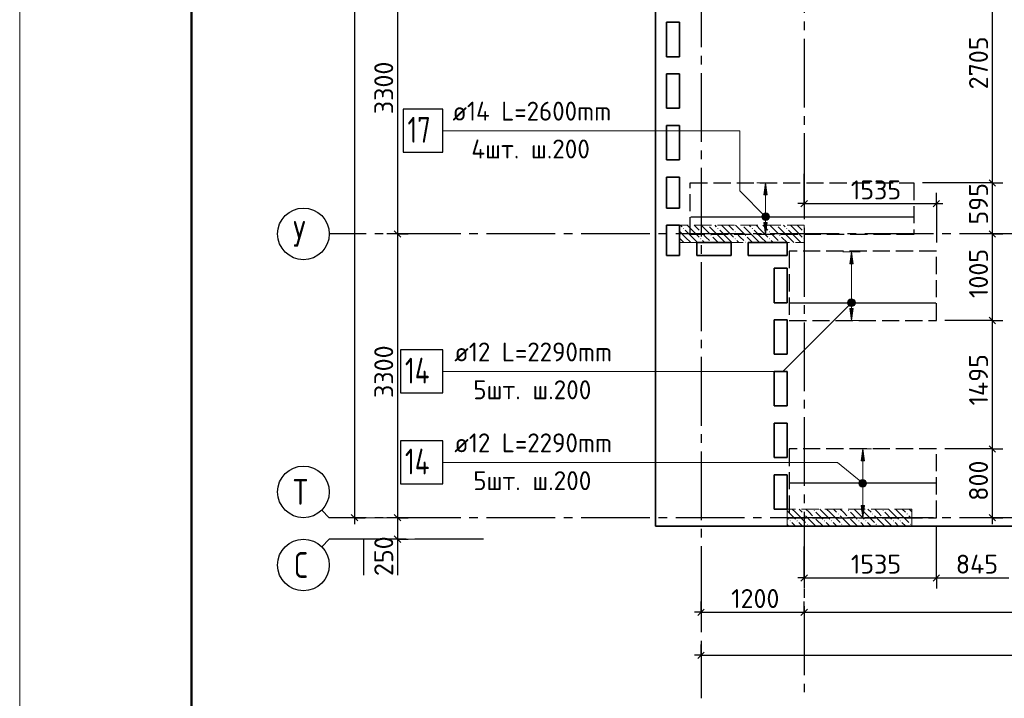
# Model space of a CAD drawing. Header units: millimetres. Extents: x 40580 to 1930067, y -240640 to 81020.
# Tile 342 of 656: x 1022172 to 1033623, y -224513 to -216622. Entities that reach past the tile are written whole.
import ezdxf

# ---------------------------------------------------------------- set-up
doc = ezdxf.new("R2010")
doc.units = ezdxf.units.MM
for name, pattern in [('______2', [270, 200, -70]), ('______5', [1100, 800, -100, 100, -100]), ('CENTER', [2, 1.25, -0.25, 0.25, -0.25])]:
    doc.linetypes.add(name, pattern=pattern)
for name, color, linetype, lineweight in [('Standard', 7, 'Continuous', 25), ('ДОП Верх по У', 7, 'Continuous', 25), ('ЖБ Перекрытие верхний уровень', 7, 'Continuous', 35), ('ОСИ', 7, 'CENTER', 15), ('Позиционная метка номер позиции', 7, 'Continuous', 13), ('Примечания', 7, 'Continuous', 13)]:
    doc.layers.add(name, color=color, linetype=linetype, lineweight=lineweight)
doc.layers.add('ЖБ Пилон', color=7, linetype='______2', lineweight=13, true_color=0xa0a0a0)
doc.layers.add('Размерная выноска', color=7, linetype='Continuous')
doc.styles.add('ISOCPEUR', font='isocpeur.ttf')

msp = doc.modelspace()

# ---------------------------------------------------------------- hatches: boundary and pattern name
at = {"layer": 'ДОП Верх по У', "linetype": 'Continuous', "lineweight": 13, "transparency": 33554687}
for points in [[(1030866.4, -218660), (1030846.4, -218520), (1030826.4, -218660)], [(1030808.9, -218920), (1030883.9, -218920), (1030878.6, -218901.2)], [(1030808.9, -218920), (1030878.6, -218901.2), (1030814.1, -218901.2)], [(1030814.1, -218938.7), (1030883.9, -218920), (1030808.9, -218920)], [(1030814.1, -218901.2), (1030878.6, -218901.2), (1030865.1, -218887.7)], [(1030814.1, -218901.2), (1030865.1, -218887.7), (1030827.6, -218887.7)], [(1030814.1, -218938.7), (1030878.6, -218938.7), (1030883.9, -218920)], [(1030827.6, -218952.2), (1030878.6, -218938.7), (1030814.1, -218938.7)], [(1030827.6, -218887.7), (1030865.1, -218887.7), (1030846.4, -218882.5)], [(1030827.6, -218952.2), (1030865.1, -218952.2), (1030878.6, -218938.7)], [(1030865.1, -218952.2), (1030827.6, -218952.2), (1030846.4, -218957.5)], [(1031865.6, -219460), (1031845.6, -219320), (1031825.6, -219460)], [(1031808.1, -219920), (1031883.1, -219920), (1031877.9, -219901.2)], [(1031808.1, -219920), (1031877.9, -219901.2), (1031813.4, -219901.2)], [(1031813.4, -219938.7), (1031883.1, -219920), (1031808.1, -219920)], [(1031813.4, -219901.2), (1031877.9, -219901.2), (1031864.4, -219887.7)], [(1031813.4, -219901.2), (1031864.4, -219887.7), (1031826.9, -219887.7)], [(1031813.4, -219938.7), (1031877.9, -219938.7), (1031883.1, -219920)], [(1031826.9, -219952.2), (1031877.9, -219938.7), (1031813.4, -219938.7)], [(1031826.9, -219887.7), (1031864.4, -219887.7), (1031845.6, -219882.5)], [(1031826.9, -219952.2), (1031864.4, -219952.2), (1031877.9, -219938.7)], [(1031864.4, -219952.2), (1031826.9, -219952.2), (1031845.6, -219957.5)], [(1031996.6, -221753), (1031976.6, -221613), (1031956.6, -221753)], [(1031939.1, -222013), (1032014.1, -222013), (1032008.9, -221994.3)], [(1031939.1, -222013), (1032008.9, -221994.3), (1031944.4, -221994.3)], [(1031944.4, -222031.7), (1032014.1, -222013), (1031939.1, -222013)], [(1031944.4, -221994.3), (1032008.9, -221994.3), (1031995.4, -221980.7)], [(1031944.4, -221994.3), (1031995.4, -221980.7), (1031957.9, -221980.7)], [(1031944.4, -222031.7), (1032008.9, -222031.7), (1032014.1, -222013)], [(1031957.9, -222045.2), (1032008.9, -222031.7), (1031944.4, -222031.7)], [(1031957.9, -221980.7), (1031995.4, -221980.7), (1031976.6, -221975.5)], [(1031957.9, -222045.2), (1031995.4, -222045.2), (1032008.9, -222031.7)], [(1031995.4, -222045.2), (1031957.9, -222045.2), (1031976.6, -222050.5)]]:
    msp.add_hatch(color=7, dxfattribs=at).paths.add_polyline_path(points)
for points in [[(1030866.4, -218980), (1030846.4, -219120), (1030826.4, -218980)], [(1031865.6, -219980), (1031845.6, -220120), (1031825.6, -219980)], [(1031996.6, -222273), (1031976.6, -222413), (1031956.6, -222273)]]:
    msp.add_hatch(color=7, dxfattribs=at).paths.add_polyline_path(points, flags=16)
at = {"layer": 'ЖБ Пилон', "linetype": 'Continuous', "lineweight": -3, "transparency": 33554687}
for points in [[(1029886.1, -219049.9), (1029892.6, -219043.4), (1029899.1, -219049.9), (1029892.6, -219056.4)], [(1030175.9, -219013), (1030172.6, -219016.4), (1030169.2, -219013)], [(1030286.1, -219049.9), (1030292.6, -219043.4), (1030299.1, -219049.9), (1030292.6, -219056.4)], [(1030575.9, -219013), (1030572.6, -219016.4), (1030569.2, -219013)], [(1030686.1, -219049.9), (1030692.6, -219043.4), (1030699.1, -219049.9), (1030692.6, -219056.4)], [(1030975.9, -219013), (1030972.6, -219016.4), (1030969.2, -219013)], [(1031086.1, -219049.9), (1031092.6, -219043.4), (1031099.1, -219049.9), (1031092.6, -219056.4)], [(1030086.1, -219089.8), (1030092.6, -219083.4), (1030099.1, -219089.8), (1030092.6, -219096.4)], [(1030086.1, -219169.9), (1030092.6, -219163.4), (1030099.1, -219169.9), (1030092.6, -219176.3)], [(1030206.1, -219129.9), (1030212.6, -219123.4), (1030219.1, -219129.9), (1030212.6, -219136.4)], [(1030486.1, -219089.8), (1030492.6, -219083.4), (1030499.1, -219089.8), (1030492.6, -219096.4)], [(1030486.1, -219169.9), (1030492.6, -219163.4), (1030499.1, -219169.9), (1030492.6, -219176.3)], [(1030606.1, -219129.9), (1030612.6, -219123.4), (1030619.1, -219129.9), (1030612.6, -219136.4)], [(1030886.1, -219089.8), (1030892.6, -219083.4), (1030899.1, -219089.8), (1030892.6, -219096.4)], [(1030886.1, -219169.9), (1030892.6, -219163.4), (1030899.1, -219169.9), (1030892.6, -219176.3)], [(1031006.1, -219129.9), (1031012.6, -219123.4), (1031019.1, -219129.9), (1031012.6, -219136.4)], [(1031286.1, -219089.8), (1031292.6, -219083.4), (1031295.6, -219086.4), (1031295.6, -219093.3), (1031292.6, -219096.4)], [(1031286.1, -219169.9), (1031292.6, -219163.4), (1031295.6, -219166.4), (1031295.6, -219173.3), (1031292.6, -219176.3)], [(1030206.1, -219209.9), (1030212.6, -219203.4), (1030219.1, -219209.9), (1030215.9, -219213), (1030209.2, -219213)], [(1030606.1, -219209.9), (1030612.6, -219203.4), (1030619.1, -219209.9), (1030615.9, -219213), (1030609.2, -219213)], [(1031006.1, -219209.9), (1031012.6, -219203.4), (1031019.1, -219209.9), (1031015.9, -219213), (1031009.2, -219213)], [(1031286.1, -222369.9), (1031292.6, -222363.4), (1031299.1, -222369.9), (1031292.6, -222376.3)], [(1031406.1, -222329.9), (1031412.6, -222323.4), (1031419.1, -222329.9), (1031412.6, -222336.4)], [(1031686.1, -222369.9), (1031692.6, -222363.4), (1031699.1, -222369.9), (1031692.6, -222376.3)], [(1031806.1, -222329.9), (1031812.6, -222323.4), (1031819.1, -222329.9), (1031812.6, -222336.4)], [(1032086.1, -222369.9), (1032092.6, -222363.4), (1032099.1, -222369.9), (1032092.6, -222376.3)], [(1032206.1, -222329.9), (1032212.6, -222323.4), (1032219.1, -222329.9), (1032212.6, -222336.4)], [(1032486.1, -222369.9), (1032492.6, -222363.4), (1032499.1, -222369.9), (1032492.6, -222376.3)], [(1031126.1, -222449.9), (1031132.6, -222443.4), (1031139.1, -222449.9), (1031132.6, -222456.4)], [(1031206.1, -222449.9), (1031212.6, -222443.4), (1031219.1, -222449.9), (1031212.6, -222456.4)], [(1031326.1, -222489.8), (1031332.6, -222483.4), (1031339.1, -222489.8), (1031332.6, -222496.4)], [(1031406.1, -222409.9), (1031412.6, -222403.4), (1031419.1, -222409.9), (1031412.6, -222416.4)], [(1031526.1, -222449.9), (1031532.6, -222443.4), (1031539.1, -222449.9), (1031532.6, -222456.4)], [(1031606.1, -222449.9), (1031612.6, -222443.4), (1031619.1, -222449.9), (1031612.6, -222456.4)], [(1031726.1, -222489.8), (1031732.6, -222483.4), (1031739.1, -222489.8), (1031732.6, -222496.4)], [(1031806.1, -222409.9), (1031812.6, -222403.4), (1031819.1, -222409.9), (1031812.6, -222416.4)], [(1031926.1, -222449.9), (1031932.6, -222443.4), (1031939.1, -222449.9), (1031932.6, -222456.4)], [(1032006.1, -222449.9), (1032012.6, -222443.4), (1032019.1, -222449.9), (1032012.6, -222456.4)], [(1032126.1, -222489.8), (1032132.6, -222483.4), (1032139.1, -222489.8), (1032132.6, -222496.4)], [(1032206.1, -222409.9), (1032212.6, -222403.4), (1032219.1, -222409.9), (1032212.6, -222416.4)], [(1032326.1, -222449.9), (1032332.6, -222443.4), (1032339.1, -222449.9), (1032332.6, -222456.4)], [(1032406.1, -222449.9), (1032412.6, -222443.4), (1032419.1, -222449.9), (1032412.6, -222456.4)], [(1032526.1, -222489.8), (1032532.6, -222483.4), (1032539.1, -222489.8), (1032532.6, -222496.4)]]:
    msp.add_hatch(color=7, dxfattribs=at).paths.add_polyline_path(points, flags=16)
at = {"layer": 'Позиционная метка номер позиции', "linetype": 'Continuous', "lineweight": 13, "transparency": 33554687}
for points in [[(1030814.6, -218944.8), (1030857.8, -218869.7), (1030803.1, -218924.4)], [(1030803.1, -218924.4), (1030857.8, -218869.7), (1030834.9, -218869.7)], [(1030803.1, -218924.4), (1030834.9, -218869.7), (1030803.1, -218901.5)], [(1030803.1, -218901.5), (1030834.9, -218869.7), (1030814.6, -218881.2)], [(1030814.6, -218944.8), (1030878.2, -218881.2), (1030857.8, -218869.7)], [(1030834.9, -218956.3), (1030878.2, -218881.2), (1030814.6, -218944.8)], [(1030834.9, -218956.3), (1030889.6, -218901.5), (1030878.2, -218881.2)], [(1030857.8, -218956.3), (1030889.6, -218901.5), (1030834.9, -218956.3)], [(1030857.8, -218956.3), (1030889.6, -218924.4), (1030889.6, -218901.5)], [(1030889.6, -218924.4), (1030857.8, -218956.3), (1030878.2, -218944.8)], [(1031802.4, -219901.5), (1031877.5, -219944.8), (1031813.8, -219881.2)], [(1031802.4, -219924.4), (1031857.1, -219956.3), (1031802.4, -219901.5)], [(1031802.4, -219901.5), (1031857.1, -219956.3), (1031877.5, -219944.8)], [(1031834.2, -219956.3), (1031802.4, -219924.4), (1031813.8, -219944.8)], [(1031802.4, -219924.4), (1031834.2, -219956.3), (1031857.1, -219956.3)], [(1031813.8, -219881.2), (1031888.9, -219924.4), (1031834.2, -219869.7)], [(1031813.8, -219881.2), (1031877.5, -219944.8), (1031888.9, -219924.4)], [(1031834.2, -219869.7), (1031888.9, -219924.4), (1031888.9, -219901.5)], [(1031834.2, -219869.7), (1031888.9, -219901.5), (1031857.1, -219869.7)], [(1031857.1, -219869.7), (1031888.9, -219901.5), (1031877.5, -219881.2)], [(1031932.5, -222005.7), (1031961.1, -221971), (1031941.9, -221984.3)], [(1031961.1, -221971), (1031932.5, -222005.7), (1031934.6, -222028.5)], [(1031961.1, -221971), (1031934.6, -222028.5), (1031983.9, -221968.8)], [(1031983.9, -221968.8), (1031934.6, -222028.5), (1031948, -222047.7)], [(1031983.9, -221968.8), (1031948, -222047.7), (1032005.3, -221978.3)], [(1032005.3, -221978.3), (1031948, -222047.7), (1031969.3, -222057.2)], [(1032005.3, -221978.3), (1031969.3, -222057.2), (1032018.6, -221997.5)], [(1032018.6, -221997.5), (1031969.3, -222057.2), (1031992.1, -222055)], [(1032018.6, -221997.5), (1031992.1, -222055), (1032020.8, -222020.3)], [(1032020.8, -222020.3), (1031992.1, -222055), (1032011.3, -222041.7)]]:
    msp.add_hatch(color=7, dxfattribs=at).paths.add_polyline_path(points)

# ---------------------------------------------------------------- linework, layer by layer
at = {"layer": 'Standard', "color": 7, "linetype": 'Continuous', "lineweight": -3, "transparency": 33554687}
for p, q in [((1026565.6, -215813), (1026565.6, -219113)), ((1033482.6, -215813), (1033482.6, -218520)), ((1033482.6, -218520), (1033482.6, -219113)), ((1031295.6, -218761.2), (1031220.6, -218761.2)), ((1031295.6, -218761.2), (1032832.6, -218761.2)), ((1032832.6, -218761.2), (1032907.6, -218761.2)), ((1026565.6, -219113), (1026565.6, -222413)), ((1033482.6, -219113), (1033482.6, -220120)), ((1033482.6, -220120), (1033482.6, -221613)), ((1033482.6, -221613), (1033482.6, -222413)), ((1026065.6, -222413), (1026065.6, -222488)), ((1026565.6, -222413), (1026565.6, -222663)), ((1033482.6, -222413), (1033482.6, -222488)), ((1026565.6, -222663), (1026565.6, -222738)), ((1031295.6, -223113), (1031220.6, -223113)), ((1031295.6, -223113), (1032832.6, -223113)), ((1032832.6, -223113), (1033675.6, -223113)), ((1030095.6, -223513), (1030020.6, -223513)), ((1030095.6, -223513), (1031295.6, -223513)), ((1031295.6, -223513), (1036795.6, -223513)), ((1030095.6, -224013), (1030020.6, -224013)), ((1030095.6, -224013), (1048545.6, -224013))]:
    msp.add_line(p, q, dxfattribs=at)
at = {"layer": 'Standard', "color": 251, "linetype": 'Continuous', "lineweight": -3, "true_color": 0x656565, "transparency": 33554687}
for p, q in [((1031295.6, -218761.2), (1031295.6, -218413)), ((1033482.6, -218520), (1033357.6, -218520)), ((1033482.6, -218520), (1033607.6, -218520)), ((1031295.6, -218761.2), (1031295.6, -218636.2)), ((1032832.6, -218761.2), (1032832.6, -218636.2)), ((1031295.6, -218761.2), (1031295.6, -218886.2)), ((1032832.6, -218761.2), (1032832.6, -218886.2)), ((1032832.6, -218761.2), (1032832.6, -219213)), ((1026565.6, -219113), (1026440.6, -219113)), ((1026565.6, -219113), (1026690.6, -219113)), ((1026565.6, -219113), (1026565.6, -219113)), ((1033482.6, -219113), (1033357.6, -219113)), ((1033482.6, -219113), (1033607.6, -219113)), ((1033482.6, -220120), (1033357.6, -220120)), ((1033482.6, -220120), (1033607.6, -220120)), ((1033482.6, -221613), (1033357.6, -221613)), ((1033482.6, -221613), (1033607.6, -221613)), ((1026065.6, -222413), (1025940.6, -222413)), ((1026065.6, -222413), (1026190.6, -222413)), ((1026065.6, -222413), (1026065.6, -222413)), ((1026565.6, -222413), (1026440.6, -222413)), ((1026565.6, -222413), (1026690.6, -222413)), ((1026565.6, -222413), (1026565.6, -222413)), ((1033482.6, -222413), (1033144, -222413)), ((1033482.6, -222413), (1033357.6, -222413)), ((1033482.6, -222413), (1033607.6, -222413)), ((1026565.6, -222663), (1026440.6, -222663)), ((1026565.6, -222663), (1026690.6, -222663)), ((1026565.6, -222663), (1026565.6, -222663)), ((1031295.6, -223113), (1031295.6, -222746.3)), ((1031295.6, -223113), (1031295.6, -222988)), ((1032832.6, -223113), (1032832.6, -222988)), ((1031295.6, -223113), (1031295.6, -223238)), ((1032832.6, -223113), (1032832.6, -223238)), ((1030095.6, -223513), (1030095.6, -223388)), ((1031295.6, -223513), (1031295.6, -223388)), ((1030095.6, -223513), (1030095.6, -223638)), ((1030095.6, -223513), (1030095.6, -223513)), ((1031295.6, -223513), (1031295.6, -223638)), ((1031295.6, -223513), (1031295.6, -223513)), ((1030095.6, -224013), (1030095.6, -223888)), ((1030095.6, -224013), (1030095.6, -224138)), ((1030095.6, -224013), (1030095.6, -224013))]:
    msp.add_line(p, q, dxfattribs=at)
at = {"layer": 'Standard', "color": 7, "linetype": 'Continuous', "lineweight": 25, "transparency": 33554687}
for p, q in [((1033445.1, -218482.5), (1033520.1, -218557.5)), ((1031258.1, -218798.7), (1031333.1, -218723.7)), ((1032795.1, -218798.7), (1032870.1, -218723.7)), ((1026528.1, -219075.5), (1026603.1, -219150.5)), ((1033445.1, -219075.5), (1033520.1, -219150.5)), ((1033445.1, -220082.5), (1033520.1, -220157.5)), ((1033445.1, -221575.5), (1033520.1, -221650.5)), ((1026028.1, -222375.5), (1026103.1, -222450.5)), ((1026528.1, -222375.5), (1026603.1, -222450.5)), ((1033445.1, -222375.5), (1033520.1, -222450.5)), ((1026528.1, -222625.5), (1026603.1, -222700.5)), ((1031258.1, -223150.5), (1031333.1, -223075.5)), ((1032795.1, -223150.5), (1032870.1, -223075.5)), ((1030058.1, -223550.5), (1030133.1, -223475.5)), ((1031258.1, -223550.5), (1031333.1, -223475.5)), ((1030058.1, -224050.5), (1030133.1, -223975.5))]:
    msp.add_line(p, q, dxfattribs=at)
at = {"layer": 'Standard', "color": 7, "linetype": 'Continuous', "lineweight": 13, "transparency": 33554687}
for p, q in [((1025771.6, -222413), (1025683.8, -222325.1)), ((1025771.6, -222413), (1026973.6, -222413)), ((1025771.6, -222663), (1025683.8, -222750.9)), ((1025771.6, -222663), (1026973.6, -222663))]:
    msp.add_line(p, q, dxfattribs=at)
msp.add_lwpolyline([(1022171.6, -240443), (1051871.6, -240443), (1051871.6, -198443), (1022171.6, -198443), (1022171.6, -240443)], close=True, dxfattribs=at)
at = {"layer": 'Standard', "color": 7, "linetype": 'Continuous', "lineweight": 50, "transparency": 33554687}
msp.add_lwpolyline([(1024171.6, -198943), (1051371.6, -198943), (1051371.6, -239943), (1024171.6, -239943), (1024171.6, -198943)], close=True, dxfattribs=at)
at = {"layer": 'Standard', "color": 7, "linetype": 'Continuous', "lineweight": -3, "transparency": 33554687}
msp.add_lwpolyline([(1026065.6, -201373), (1026065.6, -212302.6), (1026065.6, -212302.6), (1026065.6, -222413)], dxfattribs=at)
at = {"layer": 'Standard', "color": 251, "linetype": 'Continuous', "lineweight": -3, "true_color": 0x656565, "transparency": 33554687}
for points in [[(1033482.6, -218520), (1033465.6, -218520), (1033465.6, -218520), (1033465.6, -218520), (1033465.6, -218520), (1033465.6, -218520), (1033465.6, -218520), (1033465.6, -218520), (1033465.6, -218520), (1032670.6, -218520)], [(1033482.6, -219113), (1033465.6, -219113), (1033465.6, -219113), (1033465.6, -219113), (1033465.6, -219113), (1033465.6, -219113), (1033465.6, -219113), (1033228.1, -219113)], [(1033482.6, -220120), (1033465.6, -220120), (1033465.6, -220120), (1033465.6, -220120), (1033465.6, -220120), (1032932.6, -220120)], [(1033482.6, -221613), (1033465.6, -221613), (1033465.6, -221613), (1032932.6, -221613)], [(1032832.6, -223113), (1032832.6, -223096), (1032832.6, -223096), (1032832.6, -223096), (1032832.6, -223096), (1032832.6, -223096), (1032832.6, -223096), (1032832.6, -223096), (1032832.6, -223096), (1032832.6, -223096), (1032832.6, -223096), (1032832.6, -223096), (1032832.6, -223096), (1032832.6, -223068.5), (1032832.6, -223068.5), (1032832.6, -223062.1), (1032832.6, -223062.1), (1032832.6, -223024), (1032832.6, -223024), (1032832.6, -222519)]]:
    msp.add_lwpolyline(points, dxfattribs=at)
at = {"layer": 'ДОП Верх по У', "color": 7, "linetype": 'Continuous', "lineweight": 13, "transparency": 33554687}
for p, q in [((1027184.2, -217913), (1029292.2, -217913)), ((1027206.2, -220713), (1029292.2, -220713)), ((1027206.2, -221770), (1029292.2, -221770))]:
    msp.add_line(p, q, dxfattribs=at)
at = {"layer": 'ДОП Верх по У', "color": 251, "linetype": 'Continuous', "lineweight": 13, "true_color": 0x494949, "transparency": 33554687}
for p, q in [((1030846.4, -218520), (1030746.4, -218520)), ((1030846.4, -218520), (1030826.4, -218660)), ((1030866.4, -218660), (1030846.4, -218520)), ((1030846.4, -218520), (1030946.4, -218520)), ((1030846.4, -218520), (1030846.4, -218520)), ((1030826.4, -218660), (1030866.4, -218660)), ((1030846.4, -218890), (1030846.4, -218660)), ((1030808.9, -218920), (1030808.9, -218920)), ((1030883.9, -218920), (1030883.9, -218920)), ((1030846.4, -219120), (1030826.4, -218980)), ((1030826.4, -218980), (1030866.4, -218980)), ((1030846.4, -218980), (1030846.4, -218950)), ((1030866.4, -218980), (1030846.4, -219120)), ((1030846.4, -219120), (1030746.4, -219120)), ((1030846.4, -219120), (1030946.4, -219120)), ((1030846.4, -219120), (1030846.4, -219120)), ((1031845.6, -219320), (1031745.6, -219320)), ((1031845.6, -219320), (1031825.6, -219460)), ((1031865.6, -219460), (1031845.6, -219320)), ((1031845.6, -219320), (1031945.6, -219320)), ((1031845.6, -219320), (1031845.6, -219320)), ((1031825.6, -219460), (1031865.6, -219460)), ((1031845.6, -219890), (1031845.6, -219460)), ((1031808.1, -219920), (1031808.1, -219920)), ((1031845.6, -219980), (1031845.6, -219950)), ((1031883.1, -219920), (1031883.1, -219920)), ((1031845.6, -220120), (1031825.6, -219980)), ((1031825.6, -219980), (1031865.6, -219980)), ((1031865.6, -219980), (1031845.6, -220120)), ((1031845.6, -220120), (1031745.6, -220120)), ((1031845.6, -220120), (1031945.6, -220120)), ((1031845.6, -220120), (1031845.6, -220120)), ((1031976.6, -221613), (1031876.6, -221613)), ((1031976.6, -221613), (1031956.6, -221753)), ((1031996.6, -221753), (1031976.6, -221613)), ((1031976.6, -221613), (1032076.6, -221613)), ((1031976.6, -221613), (1031976.6, -221613)), ((1031956.6, -221753), (1031996.6, -221753)), ((1031976.6, -221983), (1031976.6, -221753)), ((1031939.1, -222013), (1031939.1, -222013)), ((1032014.1, -222013), (1032014.1, -222013)), ((1031976.6, -222273), (1031976.6, -222043)), ((1031976.6, -222413), (1031956.6, -222273)), ((1031956.6, -222273), (1031996.6, -222273)), ((1031996.6, -222273), (1031976.6, -222413)), ((1031976.6, -222413), (1031876.6, -222413)), ((1031976.6, -222413), (1032076.6, -222413)), ((1031976.6, -222413), (1031976.6, -222413))]:
    msp.add_line(p, q, dxfattribs=at)
at = {"layer": 'ДОП Верх по У', "color": 7, "linetype": 'Continuous', "lineweight": -3, "transparency": 33554687}
for p, q in [((1032563.6, -218920), (1029977.6, -218920)), ((1032826.6, -219920), (1031126.6, -219920)), ((1032826.6, -222013), (1031126.6, -222013))]:
    msp.add_line(p, q, dxfattribs=at)
at = {"layer": 'ДОП Верх по У', "color": 7, "linetype": 'Continuous', "lineweight": 25, "transparency": 33554687}
for points in [[(1026632.2, -218163), (1027092.2, -218163), (1027092.2, -217663), (1026632.2, -217663), (1026632.2, -218163)], [(1026602.2, -220963), (1027092.2, -220963), (1027092.2, -220463), (1026602.2, -220463), (1026602.2, -220963)], [(1026602.2, -222020), (1027092.2, -222020), (1027092.2, -221520), (1026602.2, -221520), (1026602.2, -222020)]]:
    msp.add_lwpolyline(points, dxfattribs=at)
at = {"layer": 'ДОП Верх по У', "color": 251, "linetype": 'Continuous', "lineweight": 13, "true_color": 0x494949, "transparency": 33554687}
for centre in [(1030846.4, -218920), (1031845.6, -219920), (1031976.6, -222013)]:
    msp.add_circle(centre, 37.5, dxfattribs=at)
at = {"layer": 'ЖБ Перекрытие верхний уровень', "transparency": 33554687}
for p, q in [((1029565.6, -200943), (1029565.6, -222513)), ((1029695.6, -217053), (1029695.6, -216653)), ((1029695.6, -216653), (1029845.6, -216653)), ((1029845.6, -216653), (1029845.6, -217053)), ((1029845.6, -217053), (1029695.6, -217053)), ((1029695.6, -217653), (1029695.6, -217253)), ((1029695.6, -217253), (1029845.6, -217253)), ((1029845.6, -217253), (1029845.6, -217653)), ((1029845.6, -217653), (1029695.6, -217653)), ((1029695.6, -218253), (1029695.6, -217853)), ((1029695.6, -217853), (1029845.6, -217853)), ((1029845.6, -217853), (1029845.6, -218253)), ((1029845.6, -218253), (1029695.6, -218253)), ((1029695.6, -218813), (1029695.6, -218453)), ((1029695.6, -218453), (1029845.6, -218453)), ((1029845.6, -218453), (1029845.6, -218813)), ((1029845.6, -218813), (1029695.6, -218813)), ((1029695.6, -219363), (1029695.6, -219013)), ((1029695.6, -219013), (1029845.6, -219013)), ((1029845.6, -219013), (1029845.6, -219363)), ((1030045.6, -219363), (1030045.6, -219213)), ((1030045.6, -219213), (1030445.6, -219213)), ((1030445.6, -219213), (1030445.6, -219363)), ((1030645.6, -219213), (1031095.6, -219213)), ((1030645.6, -219363), (1030645.6, -219213)), ((1031095.6, -219213), (1031095.6, -219363)), ((1029845.6, -219363), (1029695.6, -219363)), ((1030445.6, -219363), (1030045.6, -219363)), ((1031095.6, -219363), (1030645.6, -219363)), ((1030945.6, -219913), (1030945.6, -219513)), ((1030945.6, -219513), (1031095.6, -219513)), ((1031095.6, -219513), (1031095.6, -219913)), ((1031095.6, -219913), (1030945.6, -219913)), ((1030945.6, -220513), (1030945.6, -220113)), ((1030945.6, -220113), (1031095.6, -220113)), ((1031095.6, -220113), (1031095.6, -220513)), ((1031095.6, -220513), (1030945.6, -220513)), ((1030945.6, -221113), (1030945.6, -220713)), ((1030945.6, -220713), (1031095.6, -220713)), ((1031095.6, -220713), (1031095.6, -221113)), ((1031095.6, -221113), (1030945.6, -221113)), ((1030945.6, -221713), (1030945.6, -221313)), ((1030945.6, -221313), (1031095.6, -221313)), ((1031095.6, -221313), (1031095.6, -221713)), ((1031095.6, -221713), (1030945.6, -221713)), ((1030945.6, -222313), (1030945.6, -221913)), ((1030945.6, -221913), (1031095.6, -221913)), ((1031095.6, -221913), (1031095.6, -222313)), ((1031095.6, -222313), (1030945.6, -222313)), ((1029565.6, -222513), (1044195.6, -222513))]:
    msp.add_line(p, q, dxfattribs=at)
at = {"layer": 'ЖБ Пилон', "color": 253, "linetype": '______2', "lineweight": 13, "true_color": 0xa0a0a0, "transparency": 33554687}
for p, q in [((1031295.6, -219013), (1029845.6, -219013)), ((1029845.6, -219013), (1029845.6, -219213)), ((1031295.6, -219213), (1031295.6, -219013)), ((1029845.6, -219213), (1031295.6, -219213)), ((1032545.6, -222313), (1031095.6, -222313)), ((1031095.6, -222313), (1031095.6, -222513)), ((1032545.6, -222513), (1032545.6, -222313)), ((1031095.6, -222513), (1032545.6, -222513))]:
    msp.add_line(p, q, dxfattribs=at)
at = {"layer": 'ЖБ Пилон', "color": 9, "linetype": 'Continuous', "lineweight": -3, "true_color": 0xc7c7c7, "transparency": 33554687}
for p, q in [((1029855.7, -219013), (1029872.6, -219029.9)), ((1029992.6, -219069.9), (1029935.7, -219013)), ((1030015.7, -219013), (1030072.6, -219069.9)), ((1030095.7, -219013), (1030192.6, -219109.9)), ((1030312.6, -219149.9), (1030192.6, -219029.9)), ((1030255.7, -219013), (1030272.6, -219029.9)), ((1030392.6, -219069.9), (1030335.7, -219013)), ((1030415.7, -219013), (1030472.6, -219069.9)), ((1030495.7, -219013), (1030592.6, -219109.9)), ((1030712.6, -219149.9), (1030592.6, -219029.9)), ((1030655.7, -219013), (1030672.6, -219029.9)), ((1030792.6, -219069.9), (1030735.7, -219013)), ((1030815.7, -219013), (1030872.6, -219069.9)), ((1030895.7, -219013), (1030992.6, -219109.9)), ((1031112.6, -219149.9), (1030992.6, -219029.9)), ((1031055.7, -219013), (1031072.6, -219029.9)), ((1031192.6, -219069.9), (1031135.7, -219013)), ((1031215.7, -219013), (1031272.6, -219069.9)), ((1029912.6, -219149.9), (1029845.6, -219082.9)), ((1029845.6, -219162.9), (1029895.7, -219213)), ((1029912.6, -219069.9), (1029992.6, -219149.9)), ((1029912.6, -219149.9), (1029975.7, -219213)), ((1029992.6, -219069.9), (1030072.6, -219149.9)), ((1029992.6, -219149.9), (1030055.7, -219213)), ((1030152.6, -219149.9), (1030112.6, -219109.9)), ((1030192.6, -219189.8), (1030152.6, -219149.9)), ((1030232.6, -219149.9), (1030295.7, -219213)), ((1030312.6, -219069.9), (1030392.6, -219149.9)), ((1030312.6, -219149.9), (1030375.7, -219213)), ((1030392.6, -219069.9), (1030472.6, -219149.9)), ((1030392.6, -219149.9), (1030455.7, -219213)), ((1030552.6, -219149.9), (1030512.6, -219109.9)), ((1030592.6, -219189.8), (1030552.6, -219149.9)), ((1030632.6, -219149.9), (1030695.7, -219213)), ((1030712.6, -219069.9), (1030792.6, -219149.9)), ((1030712.6, -219149.9), (1030775.7, -219213)), ((1030792.6, -219069.9), (1030872.6, -219149.9)), ((1030792.6, -219149.9), (1030855.7, -219213)), ((1030952.6, -219149.9), (1030912.6, -219109.9)), ((1030992.6, -219189.8), (1030952.6, -219149.9)), ((1031032.6, -219149.9), (1031095.7, -219213)), ((1031112.6, -219069.9), (1031192.6, -219149.9)), ((1031112.6, -219149.9), (1031175.7, -219213)), ((1031192.6, -219069.9), (1031272.6, -219149.9)), ((1031192.6, -219149.9), (1031255.7, -219213)), ((1030112.6, -219189.8), (1030135.7, -219213)), ((1030512.6, -219189.8), (1030535.7, -219213)), ((1030912.6, -219189.8), (1030935.7, -219213)), ((1031112.6, -222349.9), (1031095.6, -222332.9)), ((1031112.6, -222349.9), (1031192.6, -222429.9)), ((1031155.7, -222313), (1031192.6, -222349.9)), ((1031192.6, -222349.9), (1031312.6, -222469.9)), ((1031235.7, -222313), (1031272.6, -222349.9)), ((1031352.6, -222349.9), (1031315.7, -222313)), ((1031392.6, -222389.8), (1031352.6, -222349.9)), ((1031432.6, -222349.9), (1031512.6, -222429.9)), ((1031512.6, -222349.9), (1031475.7, -222313)), ((1031512.6, -222349.9), (1031592.6, -222429.9)), ((1031555.7, -222313), (1031592.6, -222349.9)), ((1031592.6, -222349.9), (1031712.6, -222469.9)), ((1031635.7, -222313), (1031672.6, -222349.9)), ((1031752.6, -222349.9), (1031715.7, -222313)), ((1031792.6, -222389.8), (1031752.6, -222349.9)), ((1031832.6, -222349.9), (1031912.6, -222429.9)), ((1031912.6, -222349.9), (1031875.7, -222313)), ((1031912.6, -222349.9), (1031992.6, -222429.9)), ((1031955.7, -222313), (1031992.6, -222349.9)), ((1031992.6, -222349.9), (1032112.6, -222469.9)), ((1032035.7, -222313), (1032072.6, -222349.9)), ((1032152.6, -222349.9), (1032115.7, -222313)), ((1032192.6, -222389.8), (1032152.6, -222349.9)), ((1032232.6, -222349.9), (1032312.6, -222429.9)), ((1032312.6, -222349.9), (1032275.7, -222313)), ((1032312.6, -222349.9), (1032392.6, -222429.9)), ((1032355.7, -222313), (1032392.6, -222349.9)), ((1032392.6, -222349.9), (1032512.6, -222469.9)), ((1032435.7, -222313), (1032472.6, -222349.9)), ((1032545.6, -222342.9), (1032515.7, -222313)), ((1031095.6, -222412.9), (1031112.6, -222429.9)), ((1031095.6, -222492.9), (1031115.7, -222513)), ((1031192.6, -222509.9), (1031152.6, -222469.9)), ((1031232.6, -222469.9), (1031275.7, -222513)), ((1031312.6, -222389.8), (1031432.6, -222509.9)), ((1031432.6, -222429.9), (1031515.7, -222513)), ((1031592.6, -222509.9), (1031552.6, -222469.9)), ((1031632.6, -222469.9), (1031675.7, -222513)), ((1031712.6, -222389.8), (1031832.6, -222509.9)), ((1031832.6, -222429.9), (1031915.7, -222513)), ((1031992.6, -222509.9), (1031952.6, -222469.9)), ((1032032.6, -222469.9), (1032075.7, -222513)), ((1032112.6, -222389.8), (1032232.6, -222509.9)), ((1032232.6, -222429.9), (1032315.7, -222513)), ((1032392.6, -222509.9), (1032352.6, -222469.9)), ((1032432.6, -222469.9), (1032475.7, -222513)), ((1032512.6, -222389.8), (1032545.6, -222422.9)), ((1031195.7, -222513), (1031192.6, -222509.9)), ((1031352.6, -222509.9), (1031355.7, -222513)), ((1031595.7, -222513), (1031592.6, -222509.9)), ((1031752.6, -222509.9), (1031755.7, -222513)), ((1031995.7, -222513), (1031992.6, -222509.9)), ((1032152.6, -222509.9), (1032155.7, -222513)), ((1032395.7, -222513), (1032392.6, -222509.9))]:
    msp.add_line(p, q, dxfattribs=at)
at = {"layer": 'ОСИ', "color": 8, "linetype": '______5', "lineweight": -3, "transparency": 33554687}
for p, q in [((1031295.6, -200343), (1031295.6, -224513)), ((1030095.6, -200743), (1030095.6, -224513)), ((1044900.8, -219113), (1025771.6, -219113)), ((1044900.8, -222413), (1025771.6, -222413)), ((1027565.6, -222663), (1025771.6, -222663))]:
    msp.add_line(p, q, dxfattribs=at)
at = {"layer": 'ОСИ', "color": 7, "linetype": 'Continuous', "lineweight": -3, "transparency": 33554687}
for centre in [(1025471.6, -219113), (1025471.6, -222113), (1025471.6, -222963)]:
    msp.add_circle(centre, 300, dxfattribs=at)
at = {"layer": 'Позиционная метка номер позиции', "color": 7, "linetype": 'Continuous', "lineweight": 13, "transparency": 33554687}
for p, q in [((1030814.6, -218881.2), (1030814.6, -218881.2)), ((1030814.6, -218944.8), (1030814.6, -218944.8)), ((1030878.2, -218881.2), (1030878.2, -218881.2)), ((1030878.2, -218944.8), (1030878.2, -218944.8)), ((1031813.8, -219881.2), (1031813.8, -219881.2)), ((1031813.8, -219944.8), (1031813.8, -219944.8)), ((1031877.5, -219881.2), (1031877.5, -219881.2)), ((1031877.5, -219944.8), (1031877.5, -219944.8)), ((1031941.9, -221984.3), (1031941.9, -221984.3)), ((1032005.3, -221978.3), (1032005.3, -221978.3)), ((1031948, -222047.7), (1031948, -222047.7)), ((1032011.3, -222041.7), (1032011.3, -222041.7))]:
    msp.add_line(p, q, dxfattribs=at)
for points in [[(1030846.4, -218913), (1030546.4, -218613), (1030546.4, -217913), (1027092.2, -217913)], [(1027092.2, -220713), (1031045.6, -220713), (1031845.6, -219913)], [(1027092.2, -221770), (1031682.4, -221770), (1031976.6, -222013)]]:
    msp.add_lwpolyline(points, dxfattribs=at)
for centre in [(1030846.4, -218913), (1031845.6, -219913), (1031976.6, -222013)]:
    msp.add_circle(centre, 45, dxfattribs=at)
at = {"layer": 'Примечания', "color": 7, "linetype": '______2', "lineweight": -3, "transparency": 33554687}
for p, q in [((1029970.6, -218520), (1032570.6, -218520)), ((1029970.6, -219120), (1029970.6, -218520)), ((1032570.6, -218520), (1032570.6, -219120)), ((1032570.6, -219120), (1029970.6, -219120)), ((1032832.6, -219313), (1031120.6, -219313)), ((1031120.6, -219313), (1031120.6, -220120)), ((1032832.6, -220120), (1032832.6, -219313)), ((1031120.6, -220120), (1032832.6, -220120)), ((1032832.6, -221613), (1031120.6, -221613)), ((1031120.6, -221613), (1031120.6, -222413)), ((1032832.6, -222413), (1032832.6, -221613)), ((1031120.6, -222413), (1032832.6, -222413))]:
    msp.add_line(p, q, dxfattribs=at)
at = {"layer": 'Размерная выноска', "color": 7, "linetype": 'Continuous', "lineweight": 25, "transparency": 33554687}
for p, q in [((1026171.6, -222663), (1026171.6, -223083)), ((1026565.6, -222663), (1026565.6, -223083))]:
    msp.add_line(p, q, dxfattribs=at)

# ---------------------------------------------------------------- texts
at = {"layer": 'Standard', "color": 7, "linetype": 'Continuous', "lineweight": 25, "transparency": 33554687, "char_height": 220, "attachment_point": 7, "rotation": 90, "style": 'ISOCPEUR'}
for s, insert, width in [('2705', (1033432.6, -217432.3), 657.046), ('3300', (1026515.6, -217721), 641.47), ('595', (1033432.6, -219004.1), 500.82), ('1005', (1033432.6, -219858.8), 610.159), ('3300', (1026515.6, -221021), 641.47), ('1495', (1033432.6, -221108.8), 610.165), ('800', (1033432.6, -222216.3), 531.967), ('250', (1026515.6, -223091.5), 516.396)]:
    msp.add_mtext(s, dxfattribs=dict(at, insert=insert, width=width))
at = {"layer": 'Standard', "color": 7, "linetype": 'Continuous', "lineweight": 25, "transparency": 33554687, "char_height": 220, "attachment_point": 7, "style": 'ISOCPEUR'}
for s, insert, width in [('1535', (1031837.5, -218711.2), 579.012), ('1535', (1031837.5, -223063), 579.012), ('845', (1033058.7, -223063), 516.396), ('1200', (1030445.4, -223463), 625.741)]:
    msp.add_mtext(s, dxfattribs=dict(at, insert=insert, width=width))
at = {"layer": 'ДОП Верх по У', "color": 7, "linetype": 'Continuous', "lineweight": 13, "transparency": 33554687, "attachment_point": 7, "style": 'ISOCPEUR'}
for s, insert, char_height, width in [('\\W0.96;ø14 L=2600mm ', (1027204.2, -217795.7), 220, 2173.894), ('\\W0.75;17', (1026682.2, -218053), 300, 472.649), ('\\W0.97;4шт. ш.200 ', (1027424.2, -218235.7), 220, 1735.063), ('\\W0.96;ø12 L=2290mm ', (1027226.2, -220595.7), 220, 2152.012), ('\\W0.76;14', (1026652.2, -220853), 300, 504.559), ('\\W0.97;5шт. ш.200 ', (1027446.2, -221035.7), 220, 1713.203), ('\\W0.96;ø12 L=2290mm ', (1027226.2, -221652.7), 220, 2152.012), ('\\W0.76;14', (1026652.2, -221910), 300, 504.559), ('\\W0.97;5шт. ш.200 ', (1027446.2, -222092.7), 220, 1713.203)]:
    msp.add_mtext(s, dxfattribs=dict(at, insert=insert, char_height=char_height, width=width))
at = {"layer": 'ОСИ', "color": 7, "linetype": 'Continuous', "lineweight": 25, "transparency": 33554687, "char_height": 300, "attachment_point": 7, "style": 'ISOCPEUR'}
for s, insert, width in [('\\W0.80;У', (1025351.6, -219263), 359.83), ('\\W0.80;Т', (1025351.6, -222263), 359.83), ('\\W0.78;С', (1025366.6, -223113), 326.834)]:
    msp.add_mtext(s, dxfattribs=dict(at, insert=insert, width=width))

doc.saveas('drawing.dxf')
